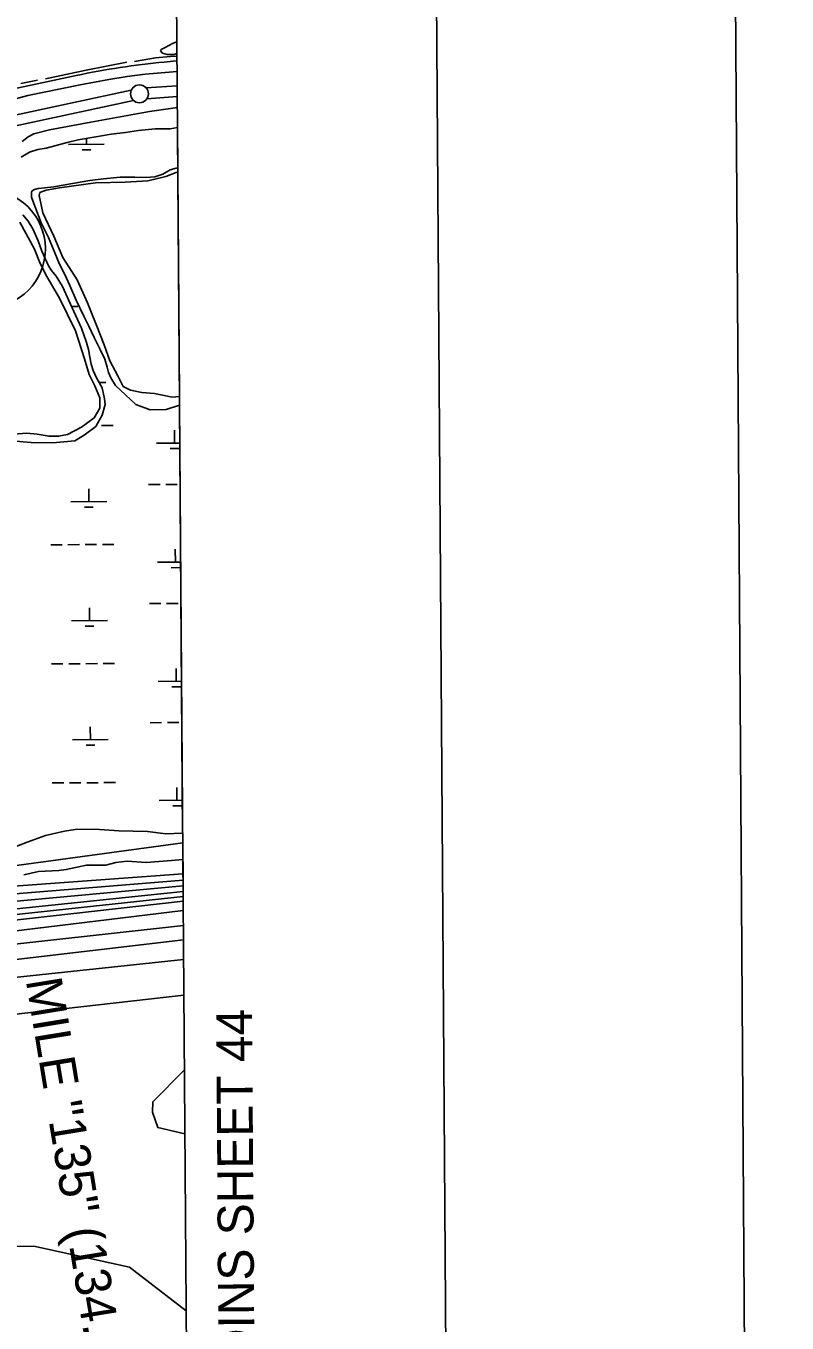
# Model space of a CAD drawing. Extents: x 3508733 to 3546731, y 546897 to 572481.
# Drawn here: x 3544025 to 3546147, y 565097 to 568716 of the extents above; entities that cross this region are included whole.
import ezdxf

# ---------------------------------------------------------------- set-up
doc = ezdxf.new("R2010")
doc.units = 0
for name, color, linetype in [('G-ANNO-NPLT', 7, 'Continuous'), ('V-ANNO-SYMB', 7, 'Continuous'), ('V-ANNO-TEXT', 7, 'Continuous'), ('V-CHAN-NAID', 7, 'Continuous'), ('V-GRID-FRAM', 7, 'Continuous'), ('V-LEVE-TOET', 7, 'Continuous'), ('V-RIVR-EDGE', 7, 'Continuous'), ('V-ROAD-CNTR', 7, 'Continuous'), ('V-ROAD-IDEN', 7, 'Continuous'), ('V-SITE-VEGE', 7, 'Continuous'), ('V-SURV-LINE', 7, 'Continuous'), ('V-TOPO-DPTH', 7, 'Continuous'), ('V-TOPO-MAJR', 7, 'Continuous'), ('V-TOPO-MINR', 7, 'Continuous'), ('V-TOPO-SHOR', 7, 'Continuous'), ('V-TOPO-WATR', 7, 'Continuous'), ('V-WETL-SWMP', 7, 'Continuous')]:
    doc.layers.add(name, color=color, linetype=linetype)

msp = doc.modelspace()

# ---------------------------------------------------------------- linework, layer by layer
at = {"layer": 'G-ANNO-NPLT'}
msp.add_lwpolyline([(3509481.4, 547480.8), (3546147.2, 547731.4), (3545982, 571897.5), (3509316.2, 571646.9)], close=True, dxfattribs=at)
at = {"layer": 'V-ANNO-SYMB'}
msp.add_lwpolyline([(3512227.2, 548124.6), (3545309.6, 548350.7), (3545153, 571266.8), (3512070.6, 571040.6), (3512227.2, 548124.6)], dxfattribs=at)
at = {"layer": 'V-GRID-FRAM'}
msp.add_lwpolyline([(3512800, 570478.9), (3544431.3, 570695.1), (3544563.5, 552512.4), (3512916.4, 552296.1), (3512800, 570478.9)], dxfattribs=at)
at = {"layer": 'V-LEVE-TOET'}
for points in [[(3544446.6, 568588.6), (3544357.1, 568581.5), (3544307.1, 568574.9), (3544255.8, 568566.3), (3544176.4, 568551.6), (3544030.6, 568521.5), (3543975.1, 568506.7)], [(3544014.4, 568393.2), (3544030.9, 568406.8), (3544047.3, 568414.9), (3544090.5, 568425.6), (3544206.2, 568447.7), (3544369.1, 568477), (3544447.3, 568487.9)]]:
    msp.add_lwpolyline(points, dxfattribs=at)
at = {"layer": 'V-RIVR-EDGE'}
msp.add_lwpolyline([(3544462.6, 566390.7), (3544430.6, 566387.2), (3544360.1, 566382.5), (3544306.8, 566385.7), (3544275.5, 566382.1), (3544247.3, 566374.2), (3544194, 566374.3), (3544137.6, 566362.8), (3544116.8, 566359.8), (3544060.4, 566356.9), (3544019.3, 566347.8)], dxfattribs=at)
at = {"layer": 'V-ROAD-CNTR'}
msp.add_lwpolyline([(3544165, 568577.5), (3543790.7, 568497.8)], dxfattribs=at)
for centre, radius, start, end in [((3544610.7, 566477.4), 2146.9, 95.3408, 101.9815), ((3545861.7, 554586.4), 14103.4, 95.77061, 95.90448)]:
    msp.add_arc(centre, radius, start, end, dxfattribs=at)
at = {"layer": 'V-ROAD-IDEN'}
msp.add_arc((3543914.2, 568094.2), 165, 270.3917, 90.3917, dxfattribs=at)
msp.add_arc((3543914.2, 568094.2), 165, 270.3917, 90.3917, dxfattribs=at)
at = {"layer": 'V-SITE-VEGE'}
for p, q in [((3544414.8, 568296.2), (3544443.9, 568307.1)), ((3544443.9, 568307.1), (3544448.6, 568307.7)), ((3544448.6, 568307.7), (3544453.2, 567682)), ((3544119, 568264.4), (3544218.6, 568277.8)), ((3544218.6, 568277.8), (3544301.5, 568280.2)), ((3544301.5, 568280.2), (3544365, 568284)), ((3544365, 568284), (3544414.8, 568296.2)), ((3544062.3, 568242.6), (3544063.7, 568250.9)), ((3544071.8, 568194.2), (3544062.3, 568242.6)), ((3544063.7, 568250.9), (3544081.7, 568257.7)), ((3544081.7, 568257.7), (3544119, 568264.4)), ((3544103.2, 568129.1), (3544071.8, 568194.2)), ((3544127.8, 568069.6), (3544103.2, 568129.1)), ((3544167.6, 568007.3), (3544127.8, 568069.6)), ((3544196.3, 567943.6), (3544167.6, 568007.3)), ((3544220.9, 567882.7), (3544196.3, 567943.6)), ((3544242.7, 567826), (3544220.9, 567882.7)), ((3544259.1, 567781.7), (3544242.7, 567826)), ((3544281, 567740.1), (3544259.1, 567781.7)), ((3544296.1, 567709.7), (3544281, 567740.1)), ((3544316.8, 567699.9), (3544296.1, 567709.7)), ((3544348.5, 567692.9), (3544316.8, 567699.9)), ((3544383, 567690), (3544348.5, 567692.9)), ((3544432.7, 567680.1), (3544383, 567690)), ((3544453.2, 567682), (3544432.7, 567680.1))]:
    msp.add_line(p, q, dxfattribs=at)
msp.add_lwpolyline([(3544008.1, 568168.2), (3544049.2, 568093.5), (3544064.2, 568053.3), (3544083.4, 568017.3), (3544119, 567956.4), (3544162.8, 567865), (3544188.7, 567787.5), (3544200.9, 567743.3), (3544217.4, 567711.4), (3544231, 567678.2), (3544230.9, 567649.2), (3544215.6, 567623), (3544179.5, 567596.9), (3544140.8, 567576.4), (3544115.9, 567571), (3544089.6, 567571.1), (3544056.5, 567576.8), (3544027.5, 567579.7), (3543979.2, 567575.8)], dxfattribs=at)
at = {"layer": 'V-SURV-LINE'}
for points in [[(3542529, 568151.9), (3544318.8, 568536.9)], [(3544360.4, 568542.8), (3544446.9, 568548.8)], [(3544325.1, 568507.6), (3542535.4, 568122.6)], [(3544447.1, 568518.8), (3544362.5, 568512.9)]]:
    msp.add_lwpolyline(points, dxfattribs=at)
msp.add_circle((3544341.5, 568526.5), 25, dxfattribs=at)
at = {"layer": 'V-TOPO-DPTH'}
msp.add_line((3544463, 566333), (3544462.2, 566437), dxfattribs=at)
for points in [[(3544462.2, 566437), (3543642.5, 566325.2)], [(3543651.2, 566266.5), (3544463, 566333)], [(3543651.2, 566266.5), (3544463, 566333)], [(3544463.4, 566274.1), (3544463.2, 566300.8), (3543658.4, 566217.8)], [(3544463.2, 566300.8), (3543658.4, 566217.8)], [(3543663.4, 566184.2), (3544463.4, 566274.1)], [(3543663.4, 566184.2), (3544463.4, 566274.1)], [(3544463.6, 566248.5), (3543668.2, 566151.5)], [(3544463.6, 566248.5), (3543668.2, 566151.5)], [(3540347.6, 565091.4), (3540456.8, 565135.9), (3540459.9, 565137.2), (3541373.3, 565630.5), (3541401.3, 565640.5), (3541429.3, 565650.2), (3541457.4, 565659.6), (3541613, 565711), (3541719.2, 565745), (3541825.8, 565777.8), (3541933, 565808.7), (3542040.6, 565838.3), (3542398.9, 565933.6), (3542408.5, 565936.1), (3542418.1, 565938.3), (3542427.8, 565940.3), (3542437.6, 565942.1), (3542578.2, 565966.8), (3542658.3, 565980.3), (3542738.5, 565993.2), (3542818.9, 566005), (3542899.4, 566016.2), (3543673.1, 566118.9), (3544463.9, 566206.5)], [(3540347.6, 565091.4), (3540456.8, 565135.9), (3540459.9, 565137.2), (3541373.3, 565630.5), (3541401.3, 565640.5), (3541429.3, 565650.2), (3541457.4, 565659.6), (3541613, 565711), (3541719.2, 565745), (3541825.8, 565777.8), (3541933, 565808.7), (3542040.6, 565838.3), (3542398.9, 565933.6), (3542408.5, 565936.1), (3542418.1, 565938.3), (3542427.8, 565940.3), (3542437.6, 565942.1), (3542578.2, 565966.8), (3542658.3, 565980.3), (3542738.5, 565993.2), (3542818.9, 566005), (3542899.4, 566016.2), (3543673.1, 566118.9), (3544463.9, 566206.5)]]:
    msp.add_lwpolyline(points, dxfattribs=at)
at = {"layer": 'V-TOPO-MAJR'}
msp.add_lwpolyline([(3544464.2, 566166.3), (3543679.6, 566074.6)], dxfattribs=at)
at = {"layer": 'V-TOPO-MINR'}
for points in [[(3544462.2, 566437), (3543642.5, 566325.2)], [(3544462.9, 566350.4), (3543647.6, 566290.9)], [(3544463.1, 566317), (3543654.8, 566242.2)], [(3544463.2, 566300.8), (3543658.4, 566217.8)], [(3544463.3, 566286.9), (3543661, 566200.5)], [(3544463.4, 566274.1), (3543663.4, 566184.2)], [(3544463.6, 566248.5), (3543668.2, 566151.5)], [(3544463.9, 566206.5), (3543673.1, 566118.9), (3542899.4, 566016.2), (3542818.9, 566005), (3542738.5, 565993.2), (3542658.3, 565980.3), (3542578.2, 565966.8), (3542437.6, 565942.1), (3542427.8, 565940.3), (3542418.1, 565938.3), (3542408.5, 565936.1), (3542398.9, 565933.6), (3542040.6, 565838.3), (3541933, 565808.7), (3541825.8, 565777.8), (3541719.2, 565745), (3541613, 565711), (3541457.4, 565659.6), (3541429.3, 565650.2), (3541401.3, 565640.5), (3541373.3, 565630.5), (3540459.9, 565137.2), (3540456.8, 565135.9), (3540347.6, 565091.4)], [(3544464.6, 566111.1), (3543686.3, 566029)], [(3544465.3, 566012.3), (3543701.7, 565925.2)], [(3544468.1, 565625.1), (3544392.6, 565642.5), (3544378.3, 565685.8), (3544378.4, 565714.7), (3544466.9, 565803.3)], [(3544471.7, 565131.2), (3544313.7, 565253.5), (3544046.8, 565311.9), (3543613.8, 565305.8), (3543162.3, 565206.5), (3543068, 565172.8), (3542911.3, 565115.6), (3542895.7, 565109.6), (3542880.3, 565103.1), (3542865.1, 565096)]]:
    msp.add_lwpolyline(points, dxfattribs=at)
at = {"layer": 'V-TOPO-SHOR'}
msp.add_line((3544010.7, 568555.1), (3544057.1, 568564.6), dxfattribs=at)
for points in [[(3544327.3, 568616.7), (3544386.2, 568626.8), (3544428.5, 568630.8), (3544446.3, 568631.1)], [(3544079.3, 568568.7), (3544192.9, 568592.4), (3544306.5, 568614.7)]]:
    msp.add_lwpolyline(points, dxfattribs=at)
at = {"layer": 'V-TOPO-WATR'}
msp.add_lwpolyline([(3544463, 566333), (3543651.2, 566266.5)], dxfattribs=at)
at = {"layer": 'V-WETL-SWMP'}
for p, q in [((3544413.1, 568655.5), (3544433.9, 568666.5)), ((3544433.9, 568666.5), (3544446, 568671.6)), ((3544446, 568671.6), (3544446.2, 568638.8)), ((3544400.6, 568646.6), (3544402, 568650)), ((3544405.4, 568639.6), (3544400.6, 568646.6)), ((3544402, 568650), (3544413.1, 568655.5)), ((3544418.6, 568636.1), (3544405.4, 568639.6)), ((3544438.7, 568636), (3544418.6, 568636.1)), ((3544446.2, 568638.8), (3544438.7, 568636)), ((3544219.5, 568406.4), (3544262.6, 568413.8)), ((3544262.6, 568413.8), (3544303, 568418.4)), ((3544303, 568418.4), (3544338.6, 568424.3)), ((3544338.6, 568424.3), (3544385.1, 568428.9)), ((3544385.1, 568428.9), (3544426.8, 568428.7)), ((3544426.8, 568428.7), (3544447.7, 568432.2)), ((3544447.7, 568432.2), (3544448.6, 568320.1)), ((3544081.8, 568375), (3544105.1, 568381)), ((3544105.1, 568381), (3544140, 568391.1)), ((3544140, 568391.1), (3544170.9, 568398.5)), ((3544143.5, 568385.1), (3544243.5, 568385.8)), ((3544170.9, 568398.5), (3544219.5, 568406.4)), ((3544193.5, 568385.5), (3544193.4, 568402.2)), ((3544011.3, 568349.4), (3544035.3, 568363.6)), ((3544035.3, 568363.6), (3544057.9, 568371)), ((3544057.9, 568371), (3544081.8, 568375)), ((3544181.6, 568370), (3544205.6, 568370.1)), ((3544427, 568314.1), (3544406.4, 568301.9)), ((3544444.1, 568319.5), (3544427, 568314.1)), ((3544448.6, 568320.1), (3544444.1, 568319.5)), ((3544155.2, 568276.4), (3544103.2, 568267.1)), ((3544203.2, 568284.4), (3544155.2, 568276.4)), ((3544240.8, 568289.7), (3544203.2, 568284.4)), ((3544288, 568294.3), (3544240.8, 568289.7)), ((3544328.4, 568294.1), (3544288, 568294.3)), ((3544358.5, 568292.6), (3544328.4, 568294.1)), ((3544384.5, 568295.2), (3544358.5, 568292.6)), ((3544406.4, 568301.9), (3544384.5, 568295.2)), ((3544042.3, 568255.8), (3544040.2, 568251.7)), ((3544040.2, 568251.7), (3544040.8, 568238.1)), ((3544040.8, 568238.1), (3544049.6, 568213.5)), ((3544049.1, 568259.9), (3544042.3, 568255.8)), ((3544058.7, 568262.5), (3544049.1, 568259.9)), ((3544077.2, 568263.8), (3544058.7, 568262.5)), ((3544103.2, 568267.1), (3544077.2, 568263.8)), ((3544049.6, 568213.5), (3544067.8, 568167)), ((3544031.6, 568171.3), (3544016, 568189.1)), ((3544044.5, 568150.1), (3544031.6, 568171.3)), ((3544067.8, 568167), (3544088.2, 568126)), ((3544058.7, 568116.6), (3544044.5, 568150.1)), ((3544088.2, 568126), (3544105.1, 568082.9)), ((3544069.5, 568087.2), (3544058.7, 568116.6)), ((3544087.8, 568046.2), (3544069.5, 568087.2)), ((3544105.1, 568082.9), (3544118.6, 568050.8)), ((3544118.6, 568050.8), (3544133.5, 568022.8)), ((3544095.9, 568033.9), (3544087.8, 568046.2)), ((3544109.5, 568017.4), (3544095.9, 568033.9)), ((3544126.5, 567989.4), (3544109.5, 568017.4)), ((3544133.5, 568022.8), (3544147.7, 567991.4)), ((3544158.3, 567919), (3544126.5, 567989.4)), ((3544147.7, 567991.4), (3544164.6, 567951)), ((3544164.6, 567951), (3544186.3, 567906.6)), ((3544152, 567933.1), (3544169.7, 567933.2)), ((3544180, 567872.5), (3544158.3, 567919)), ((3544186.3, 567906.6), (3544199.9, 567877.9)), ((3544194.2, 567832.9), (3544180, 567872.5)), ((3544199.9, 567877.9), (3544215.4, 567847.1)), ((3544215.4, 567847.1), (3544232.4, 567813)), ((3544199.5, 567813.1), (3544194.2, 567832.9)), ((3544203.6, 567792), (3544199.5, 567813.1)), ((3544232.4, 567813), (3544245.2, 567786.3)), ((3544206.9, 567772.2), (3544203.6, 567792)), ((3544212.3, 567754.4), (3544206.9, 567772.2)), ((3544245.2, 567786.3), (3544251.3, 567763.8)), ((3544251.3, 567763.8), (3544255.3, 567748.8)), ((3544221.7, 567733.9), (3544212.3, 567754.4)), ((3544238, 567706.5), (3544221.7, 567733.9)), ((3544255.3, 567748.8), (3544262.1, 567733.7)), ((3544262.1, 567733.7), (3544274.3, 567712.5)), ((3544229.3, 567721.3), (3544247.9, 567721.4)), ((3544244.4, 567675.3), (3544238, 567706.5)), ((3544274.3, 567712.5), (3544331, 567659.5)), ((3544237.7, 567630), (3544245.9, 567659.6)), ((3544245.9, 567659.6), (3544244.4, 567675.3)), ((3544331, 567659.5), (3544371.7, 567645)), ((3544415.7, 567646.2), (3544453.4, 567658.3)), ((3544453.4, 567658.3), (3544462, 566464.3)), ((3544220.2, 567598.8), (3544237.7, 567630)), ((3544371.7, 567645), (3544415.7, 567646.2)), ((3544187, 567574), (3544220.2, 567598.8)), ((3544235.9, 567601.4), (3544267.9, 567601.6)), ((3544439.5, 567552.1), (3544439.3, 567588.1)), ((3543984.3, 567558.6), (3544039.2, 567553.4)), ((3544039.2, 567553.4), (3544100.4, 567552.9)), ((3544100.4, 567552.9), (3544161.7, 567558.6)), ((3544161.7, 567558.6), (3544187, 567574)), ((3544389.5, 567551.8), (3544454.1, 567552.2)), ((3544427.6, 567536.7), (3544451.6, 567536.8)), ((3544366.9, 567436.4), (3544398.9, 567436.6)), ((3544414.9, 567436.7), (3544446.9, 567436.9)), ((3544200.1, 567388.9), (3544199.9, 567424.8)), ((3544150.1, 567388.5), (3544250.1, 567389.2)), ((3544188.2, 567373.4), (3544212.2, 567373.5)), ((3544094.1, 567268.2), (3544126.1, 567268.5)), ((3544142.1, 567268.6), (3544174.1, 567268.8)), ((3544190.1, 567268.9), (3544222.1, 567269.1)), ((3544238.1, 567269.2), (3544270.1, 567269.4)), ((3544441.7, 567219.9), (3544441.5, 567255.9)), ((3544391.7, 567219.6), (3544456.6, 567220.1)), ((3544429.8, 567204.5), (3544453.8, 567204.6)), ((3544202.4, 567056.7), (3544202.1, 567092.6)), ((3544369.1, 567104.2), (3544401.1, 567104.4)), ((3544417.1, 567104.5), (3544449.1, 567104.7)), ((3544152.4, 567056.3), (3544252.4, 567057)), ((3544190.5, 567041.2), (3544214.5, 567041.4)), ((3544096.3, 566936), (3544128.3, 566936.3)), ((3544144.3, 566936.4), (3544176.3, 566936.6)), ((3544192.3, 566936.7), (3544224.3, 566936.9)), ((3544240.3, 566937), (3544272.3, 566937.3)), ((3544444, 566887.8), (3544443.7, 566923.7)), ((3544394, 566887.4), (3544459, 566887.9)), ((3544432.1, 566872.3), (3544456.1, 566872.4)), ((3544204.6, 566724.5), (3544204.3, 566760.4)), ((3544371.3, 566772), (3544403.3, 566772.2)), ((3544419.3, 566772.3), (3544451.3, 566772.5)), ((3544154.6, 566724.1), (3544254.6, 566724.8)), ((3544192.7, 566709), (3544216.7, 566709.2)), ((3544098.5, 566603.9), (3544130.5, 566604.1)), ((3544146.5, 566604.2), (3544178.5, 566604.4)), ((3544194.5, 566604.5), (3544226.5, 566604.7)), ((3544242.5, 566604.8), (3544274.5, 566605.1)), ((3544446.2, 566555.6), (3544445.9, 566591.5)), ((3544396.2, 566555.2), (3544461.4, 566555.7)), ((3544434.3, 566540.1), (3544458.3, 566540.2)), ((3544132.9, 566469.3), (3544079.9, 566457.2)), ((3544162.1, 566473.7), (3544132.9, 566469.3)), ((3544217.3, 566474.8), (3544162.1, 566473.7)), ((3544284.3, 566470.3), (3544217.3, 566474.8)), ((3544363.9, 566468.8), (3544284.3, 566470.3)), ((3544415.1, 566462.1), (3544363.9, 566468.8)), ((3544462, 566464.3), (3544415.1, 566462.1)), ((3544028.5, 566438.7), (3543970.7, 566416.5)), ((3544079.9, 566457.2), (3544028.5, 566438.7))]:
    msp.add_line(p, q, dxfattribs=at)

# ---------------------------------------------------------------- texts
at = {"layer": 'V-ANNO-TEXT'}
msp.add_text('JOINS SHEET 44', height=100, rotation=90.3917, dxfattribs=at).set_placement((3544662.7, 564911.5))
at = {"layer": 'V-CHAN-NAID'}
msp.add_text('MILE "135" (134.6)', height=100, rotation=279.2933, dxfattribs=at).set_placement((3544024.4, 566053.5))

doc.saveas('drawing.dxf')
